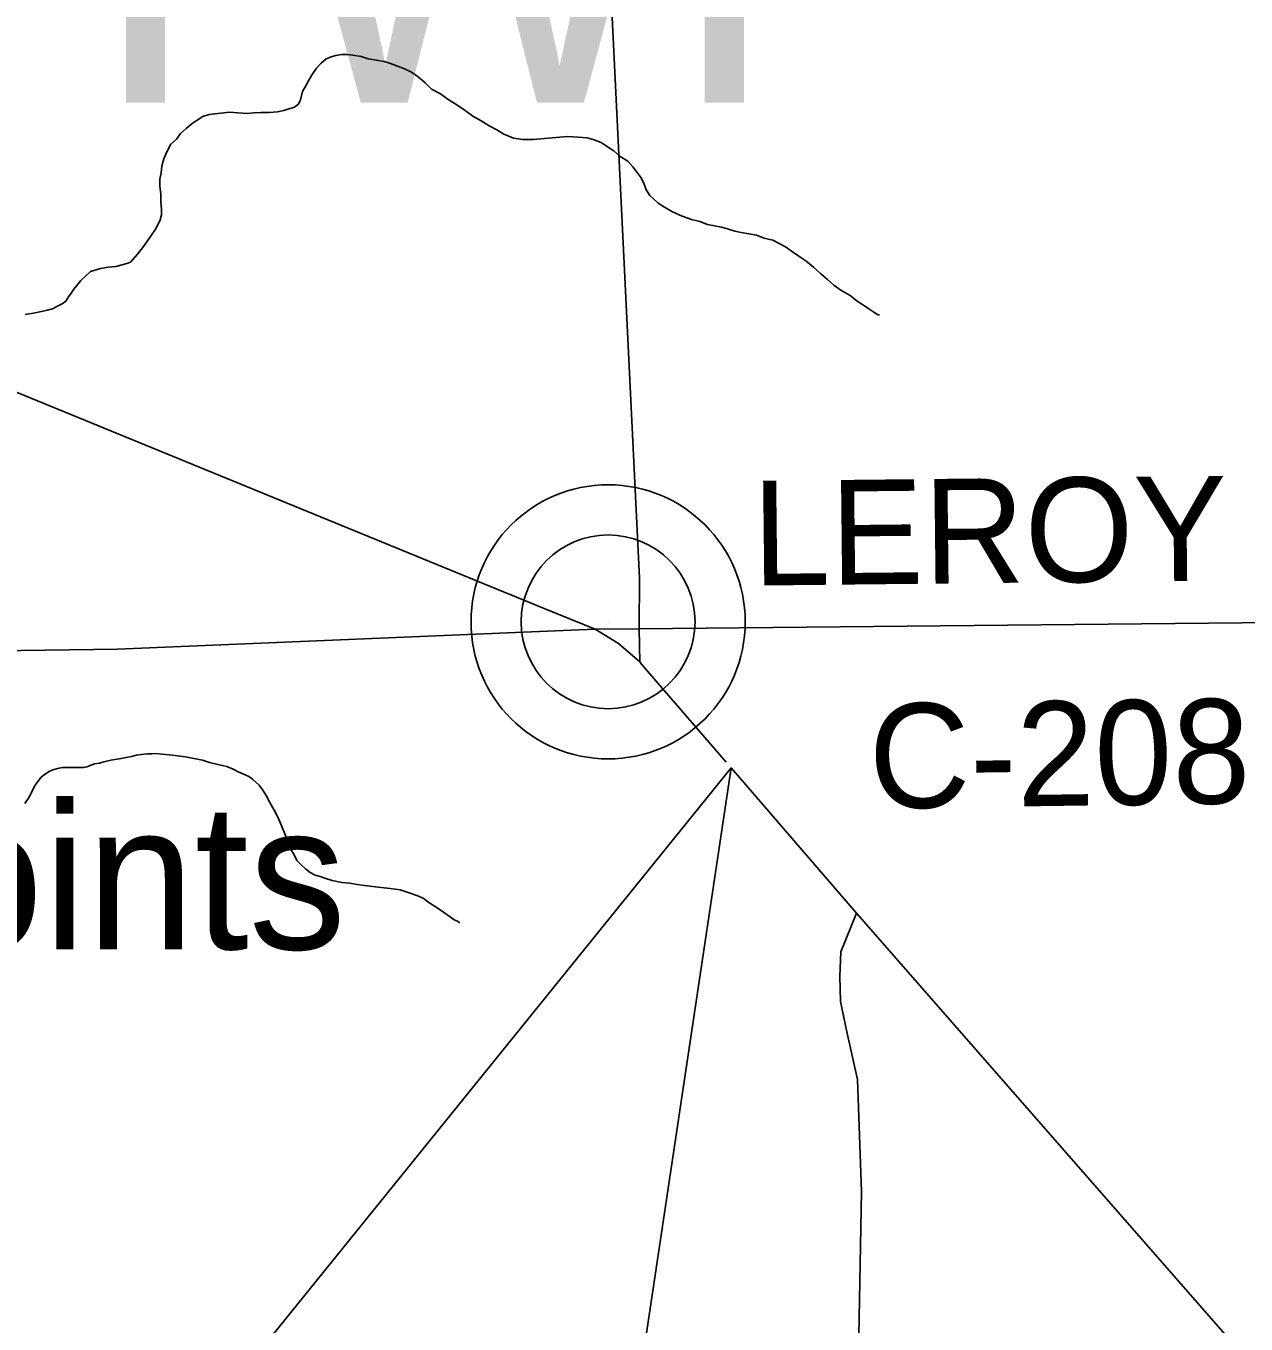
# Model space of a CAD drawing. Extents: x -59 to 82, y -3 to 49.
# Drawn here: x -50.056 to -49.394, y 43.234 to 43.939 of the extents above; entities that cross this region are included whole.
import ezdxf

# ---------------------------------------------------------------- set-up
doc = ezdxf.new("R2010")
doc.units = 0
for name, color, linetype in [('GM_X_County_Road', 7, 'Continuous'), ('GM_X_County_Road_Text', 7, 'Continuous'), ('GM_X_Minor_River', 7, 'Continuous'), ('GM_X_State_Route', 7, 'Continuous'), ('GM_X_Township_Road', 7, 'Continuous'), ('GM_X_Unincorporated', 7, 'Continuous'), ('GM_X_Unincorporated_Location', 7, 'Continuous'), ('GM_X_Unincorporated_Text', 7, 'Continuous'), ('SH_Data', 7, 'Continuous')]:
    doc.layers.add(name, color=color, linetype=linetype)

msp = doc.modelspace()

# ---------------------------------------------------------------- linework, layer by layer
at = {"layer": 'GM_X_County_Road'}
for p, q in [((-49.76172, 44.4361), (-49.7233, 43.63928)), ((-49.7233, 43.63928), (-49.72335, 43.61184)), ((-49.72335, 43.61184), (-49.1218, 43.61791)), ((-50.00652, 43.60075), (-49.74726, 43.61156)), ((-49.74726, 43.61156), (-49.72335, 43.61184)), ((-49.72335, 43.61184), (-49.72313, 43.59386)), ((-50.36324, 43.59592), (-50.00652, 43.60075))]:
    msp.add_line(p, q, dxfattribs=at)
at = {"layer": 'GM_X_Minor_River'}
for p, q in [((-49.89589, 43.91884), (-49.89325, 43.92114)), ((-49.89325, 43.92114), (-49.8906, 43.92231)), ((-49.8906, 43.92231), (-49.88795, 43.92308)), ((-49.88795, 43.92308), (-49.88492, 43.92349)), ((-49.88492, 43.92349), (-49.88188, 43.92351)), ((-49.88188, 43.92351), (-49.87884, 43.92315)), ((-49.87884, 43.92315), (-49.87428, 43.92242)), ((-49.87428, 43.92242), (-49.87047, 43.92131)), ((-49.87047, 43.92131), (-49.86591, 43.92058)), ((-49.90078, 43.91273), (-49.89853, 43.91617)), ((-49.89853, 43.91617), (-49.89589, 43.91884)), ((-49.86591, 43.92058), (-49.86173, 43.91984)), ((-49.86173, 43.91984), (-49.8583, 43.91873)), ((-49.8583, 43.91873), (-49.85449, 43.91724)), ((-49.85449, 43.91724), (-49.85068, 43.91574)), ((-49.85068, 43.91574), (-49.84725, 43.91424)), ((-49.84725, 43.91424), (-49.84458, 43.91236)), ((-49.90602, 43.90356), (-49.90415, 43.907)), ((-49.90415, 43.907), (-49.90265, 43.90967)), ((-49.90265, 43.90967), (-49.90078, 43.91273)), ((-49.84458, 43.91236), (-49.84228, 43.91048)), ((-49.84228, 43.91048), (-49.83961, 43.90821)), ((-49.83961, 43.90821), (-49.83616, 43.90481)), ((-49.90712, 43.89899), (-49.90602, 43.90356)), ((-49.83616, 43.90481), (-49.83121, 43.90219)), ((-49.83121, 43.90219), (-49.827, 43.89917)), ((-49.9196, 43.89244), (-49.91619, 43.89323)), ((-49.91619, 43.89323), (-49.91354, 43.89401)), ((-49.91354, 43.89401), (-49.91089, 43.89479)), ((-49.91089, 43.89479), (-49.90825, 43.8967)), ((-49.90825, 43.8967), (-49.90712, 43.89899)), ((-49.827, 43.89917), (-49.82242, 43.89617)), ((-49.82242, 43.89617), (-49.81784, 43.89315)), ((-49.81784, 43.89315), (-49.81364, 43.89014)), ((-49.96927, 43.88335), (-49.96588, 43.88603)), ((-49.96588, 43.88603), (-49.96323, 43.88795)), ((-49.96323, 43.88795), (-49.96021, 43.88988)), ((-49.96021, 43.88988), (-49.9568, 43.89104)), ((-49.9568, 43.89104), (-49.9458, 43.89226)), ((-49.9458, 43.89226), (-49.94124, 43.89191)), ((-49.94124, 43.89191), (-49.93593, 43.89157)), ((-49.93593, 43.89157), (-49.93251, 43.89197)), ((-49.93251, 43.89197), (-49.92871, 43.892)), ((-49.92871, 43.892), (-49.92416, 43.89203)), ((-49.92416, 43.89203), (-49.9196, 43.89244)), ((-49.81364, 43.89014), (-49.80906, 43.88751)), ((-49.80906, 43.88751), (-49.80486, 43.88488)), ((-49.97454, 43.87761), (-49.97229, 43.88067)), ((-49.97229, 43.88067), (-49.96927, 43.88335)), ((-49.80486, 43.88488), (-49.80067, 43.88263)), ((-49.80067, 43.88263), (-49.79686, 43.88037)), ((-49.79686, 43.88037), (-49.79419, 43.87925)), ((-49.79419, 43.87925), (-49.79152, 43.87813)), ((-49.78088, 43.87744), (-49.76229, 43.87909)), ((-49.76229, 43.87909), (-49.75659, 43.87875)), ((-49.75659, 43.87875), (-49.75165, 43.87841)), ((-49.9798, 43.87073), (-49.97756, 43.87493)), ((-49.97756, 43.87493), (-49.97454, 43.87761)), ((-49.79152, 43.87813), (-49.78658, 43.8774)), ((-49.78658, 43.8774), (-49.78088, 43.87744)), ((-49.75165, 43.87841), (-49.74785, 43.8773)), ((-49.74785, 43.8773), (-49.74404, 43.8758)), ((-49.74404, 43.8758), (-49.7406, 43.87354)), ((-49.7406, 43.87354), (-49.73717, 43.87129)), ((-49.9824, 43.8631), (-49.98129, 43.86692)), ((-49.98129, 43.86692), (-49.9798, 43.87073)), ((-49.73717, 43.87129), (-49.73372, 43.86827)), ((-49.73372, 43.86827), (-49.72953, 43.86563)), ((-49.72953, 43.86563), (-49.72684, 43.86261)), ((-49.98348, 43.85587), (-49.98275, 43.8593)), ((-49.98275, 43.8593), (-49.9824, 43.8631)), ((-49.72684, 43.86261), (-49.72454, 43.85959)), ((-49.72454, 43.85959), (-49.72224, 43.85656)), ((-49.98345, 43.85207), (-49.98348, 43.85587)), ((-49.98304, 43.84789), (-49.98345, 43.85207)), ((-49.72224, 43.85656), (-49.72069, 43.85315)), ((-49.72069, 43.85315), (-49.71953, 43.85011)), ((-49.98301, 43.84371), (-49.98304, 43.84789)), ((-49.98259, 43.83953), (-49.98301, 43.84371)), ((-49.71953, 43.85011), (-49.7176, 43.84709)), ((-49.7176, 43.84709), (-49.71569, 43.8452)), ((-49.71569, 43.8452), (-49.71301, 43.84294)), ((-49.98331, 43.83382), (-49.98257, 43.83649)), ((-49.98257, 43.83649), (-49.98259, 43.83953)), ((-49.71301, 43.84294), (-49.70958, 43.84068)), ((-49.70958, 43.84068), (-49.70576, 43.83842)), ((-49.70576, 43.83842), (-49.70005, 43.8358)), ((-49.98893, 43.82427), (-49.98555, 43.82924)), ((-49.98555, 43.82924), (-49.98331, 43.83382)), ((-49.70005, 43.8358), (-49.6951, 43.83394)), ((-49.6951, 43.83394), (-49.69053, 43.83283)), ((-49.69053, 43.83283), (-49.68634, 43.83134)), ((-49.68634, 43.83134), (-49.68254, 43.8306)), ((-49.68254, 43.8306), (-49.67873, 43.82987)), ((-49.67873, 43.82987), (-49.67493, 43.82875)), ((-49.9923, 43.81931), (-49.98893, 43.82427)), ((-49.67493, 43.82875), (-49.6715, 43.82764)), ((-49.6715, 43.82764), (-49.66808, 43.8269)), ((-49.66808, 43.8269), (-49.6639, 43.82617)), ((-49.6639, 43.82617), (-49.65971, 43.82544)), ((-49.65971, 43.82544), (-49.65552, 43.82395)), ((-49.65552, 43.82395), (-49.65096, 43.82284)), ((-49.65096, 43.82284), (-49.64753, 43.82096)), ((-49.99945, 43.81089), (-49.99568, 43.8151)), ((-49.99568, 43.8151), (-49.9923, 43.81931)), ((-49.64753, 43.82096), (-49.64409, 43.81908)), ((-49.64409, 43.81908), (-49.64066, 43.81683)), ((-49.64066, 43.81683), (-49.63684, 43.81419)), ((-50.01575, 43.80735), (-50.01158, 43.80814)), ((-50.01158, 43.80814), (-50.0074, 43.80855)), ((-50.0074, 43.80855), (-50.00399, 43.80934)), ((-50.00399, 43.80934), (-50.00134, 43.81012)), ((-50.00134, 43.81012), (-49.99945, 43.81089)), ((-49.63684, 43.81419), (-49.63302, 43.81156)), ((-49.63302, 43.81156), (-49.62882, 43.80816)), ((-49.62882, 43.80816), (-49.62499, 43.80477)), ((-50.02633, 43.80081), (-50.02407, 43.80311)), ((-50.02407, 43.80311), (-50.02105, 43.80579)), ((-50.02105, 43.80579), (-50.01575, 43.80735)), ((-49.62499, 43.80477), (-49.62117, 43.80137)), ((-49.62117, 43.80137), (-49.61772, 43.79835)), ((-50.03309, 43.79202), (-50.03159, 43.79393)), ((-50.03159, 43.79393), (-50.03009, 43.79623)), ((-50.03009, 43.79623), (-50.02858, 43.79814)), ((-50.02858, 43.79814), (-50.02633, 43.80081)), ((-49.61772, 43.79835), (-49.61391, 43.79572)), ((-49.61391, 43.79572), (-49.60895, 43.79271)), ((-50.04177, 43.7855), (-50.03913, 43.78704)), ((-50.03913, 43.78704), (-50.03648, 43.7882)), ((-50.03648, 43.7882), (-50.03459, 43.78973)), ((-50.03459, 43.78973), (-50.03309, 43.79202)), ((-49.60895, 43.79271), (-49.60513, 43.7897)), ((-49.60513, 43.7897), (-49.60169, 43.78744)), ((-49.60169, 43.78744), (-49.59826, 43.78518)), ((-50.05656, 43.78235), (-50.05201, 43.78314)), ((-50.05201, 43.78314), (-50.0486, 43.78393)), ((-50.0486, 43.78393), (-50.04442, 43.78472)), ((-50.04442, 43.78472), (-50.04177, 43.7855)), ((-49.59826, 43.78518), (-49.59558, 43.7833)), ((-49.59558, 43.7833), (-49.59367, 43.78217)), ((-49.59367, 43.78217), (-49.59291, 43.78218)), ((-50.01397, 43.53966), (-50.01018, 43.54045)), ((-50.01018, 43.54045), (-50.00563, 43.54124)), ((-50.00563, 43.54124), (-50.00184, 43.54203)), ((-50.00184, 43.54203), (-49.99881, 43.54243)), ((-49.99881, 43.54243), (-49.99616, 43.54321)), ((-49.99616, 43.54321), (-49.9935, 43.54361)), ((-49.9935, 43.54361), (-49.99047, 43.54401)), ((-49.99047, 43.54401), (-49.98781, 43.54403)), ((-49.98781, 43.54403), (-49.98515, 43.54405)), ((-49.98515, 43.54405), (-49.98249, 43.54368)), ((-49.98249, 43.54368), (-49.97831, 43.54334)), ((-49.97831, 43.54334), (-49.97527, 43.54298)), ((-49.97527, 43.54298), (-49.97261, 43.54261)), ((-49.97261, 43.54261), (-49.96957, 43.54225)), ((-49.96957, 43.54225), (-49.96044, 43.54042)), ((-49.96044, 43.54042), (-49.95663, 43.5393)), ((-50.04619, 43.53259), (-50.04393, 43.53413)), ((-50.04393, 43.53413), (-50.04166, 43.53529)), ((-50.04166, 43.53529), (-50.03901, 43.53606)), ((-50.03901, 43.53606), (-50.03635, 43.53646)), ((-50.03635, 43.53646), (-50.03369, 43.53648)), ((-50.03369, 43.53648), (-50.03066, 43.5365)), ((-50.03066, 43.5365), (-50.02762, 43.53652)), ((-50.02762, 43.53652), (-50.02496, 43.53654)), ((-50.02496, 43.53654), (-50.02307, 43.53694)), ((-50.02307, 43.53694), (-50.0189, 43.53849)), ((-50.0189, 43.53849), (-50.01625, 43.53889)), ((-50.01625, 43.53889), (-50.01397, 43.53966)), ((-49.95663, 43.5393), (-49.95207, 43.53819)), ((-49.95207, 43.53819), (-49.94712, 43.53709)), ((-49.94712, 43.53709), (-49.94369, 43.53559)), ((-49.94369, 43.53559), (-49.94102, 43.53409)), ((-49.94102, 43.53409), (-49.93721, 43.53259)), ((-50.05296, 43.52342), (-50.05108, 43.52685)), ((-50.05108, 43.52685), (-50.04958, 43.52915)), ((-50.04958, 43.52915), (-50.04808, 43.53106)), ((-50.04808, 43.53106), (-50.04619, 43.53259)), ((-49.93721, 43.53259), (-49.93493, 43.53147)), ((-49.93493, 43.53147), (-49.93302, 43.52996)), ((-49.93302, 43.52996), (-49.92958, 43.52694)), ((-49.92958, 43.52694), (-49.92765, 43.5243)), ((-50.0567, 43.51693), (-50.05445, 43.52037)), ((-50.05445, 43.52037), (-50.05296, 43.52342)), ((-49.92765, 43.5243), (-49.92573, 43.52127)), ((-49.92573, 43.52127), (-49.9238, 43.51748)), ((-49.9238, 43.51748), (-49.92149, 43.51331)), ((-49.92149, 43.51331), (-49.91956, 43.50952)), ((-49.91956, 43.50952), (-49.91763, 43.50535)), ((-49.91763, 43.50535), (-49.91531, 43.49967)), ((-49.91531, 43.49967), (-49.91414, 43.49587)), ((-49.91414, 43.49587), (-49.91259, 43.49246)), ((-49.91259, 43.49246), (-49.91066, 43.48905)), ((-49.91066, 43.48905), (-49.90912, 43.48602)), ((-49.90912, 43.48602), (-49.90682, 43.48375)), ((-49.90682, 43.48375), (-49.90453, 43.48149)), ((-49.90453, 43.48149), (-49.90185, 43.4796)), ((-49.90185, 43.4796), (-49.89918, 43.4781)), ((-49.89918, 43.4781), (-49.89652, 43.47736)), ((-49.89652, 43.47736), (-49.89347, 43.47624)), ((-49.89347, 43.47624), (-49.89005, 43.47513)), ((-49.89005, 43.47513), (-49.88472, 43.47402)), ((-49.88472, 43.47402), (-49.88054, 43.47367)), ((-49.88054, 43.47367), (-49.87636, 43.47294)), ((-49.87636, 43.47294), (-49.87104, 43.47222)), ((-49.87104, 43.47222), (-49.86496, 43.4715)), ((-49.86496, 43.4715), (-49.8585, 43.47078)), ((-49.8585, 43.47078), (-49.85317, 43.47006)), ((-49.85317, 43.47006), (-49.84822, 43.46857)), ((-49.84822, 43.46857), (-49.84404, 43.46708)), ((-49.84404, 43.46708), (-49.84061, 43.46558)), ((-49.84061, 43.46558), (-49.83755, 43.46332)), ((-49.83755, 43.46332), (-49.83297, 43.46031)), ((-49.83297, 43.46031), (-49.82954, 43.45806)), ((-49.82954, 43.45806), (-49.82648, 43.4558)), ((-49.82648, 43.4558), (-49.82381, 43.45391)), ((-49.82381, 43.45391), (-49.8219, 43.45317)), ((-49.8219, 43.45317), (-49.82114, 43.45241)), ((-49.82114, 43.45241), (-49.82076, 43.45241))]:
    msp.add_line(p, q, dxfattribs=at)
at = {"layer": 'GM_X_State_Route'}
for p, q in [((-50.12494, 43.76622), (-49.77489, 43.62288)), ((-49.77489, 43.62288), (-49.74726, 43.61156)), ((-49.74726, 43.61156), (-49.73457, 43.60393)), ((-49.73457, 43.60393), (-49.72313, 43.59386)), ((-49.72313, 43.59386), (-49.72225, 43.59287)), ((-49.72225, 43.59287), (-49.67616, 43.53942)), ((-49.67346, 43.53628), (-49.60543, 43.45737)), ((-49.60543, 43.45737), (-49.37537, 43.1946))]:
    msp.add_line(p, q, dxfattribs=at)
at = {"layer": 'GM_X_Township_Road'}
for p, q in [((-49.61395, 43.43648), (-49.60543, 43.45737)), ((-49.6145, 43.42301), (-49.61395, 43.43648)), ((-49.61423, 43.40954), (-49.6145, 43.42301)), ((-49.61065, 43.39305), (-49.61423, 43.40954)), ((-49.60488, 43.36721), (-49.61065, 43.39305)), ((-49.60268, 43.30619), (-49.60488, 43.36721)), ((-49.60463, 43.20506), (-49.60268, 43.30619))]:
    msp.add_line(p, q, dxfattribs=at)
at = {"layer": 'GM_X_Unincorporated'}
for radius in [0.0744, 0.04716]:
    msp.add_circle((-49.74026, 43.6156), radius, dxfattribs=at)
at = {"layer": 'GM_X_Unincorporated_Location'}
msp.add_line((-49.74026, 43.6156), (-49.74026, 43.6156), dxfattribs=at)
at = {"layer": 'SH_Data'}
msp.add_lwpolyline([(-49.92926, 43.21994), (-49.67346, 43.53628), (-49.7208, 43.21994)], close=True, dxfattribs=at)

# ---------------------------------------------------------------- texts
at = {"layer": 'GM_X_County_Road_Text'}
for s, rotation, p in [('LEROY', 0.61794, (-49.66175, 43.63527)), ('C-208', 0.82587, (-49.59843, 43.5142))]:
    msp.add_text(s, height=0.056818, rotation=rotation, dxfattribs=at).set_placement(p)
at = {"layer": 'GM_X_Unincorporated_Text'}
msp.add_text('Five Points', height=0.0789773, rotation=0.00001, dxfattribs=at).set_placement((-50.40484, 43.43787))
at = {"layer": 'SH_Data'}
msp.add_text('TWP', height=0.170455, dxfattribs=at).set_placement((-50.06086, 43.89734))

doc.saveas('drawing.dxf')
